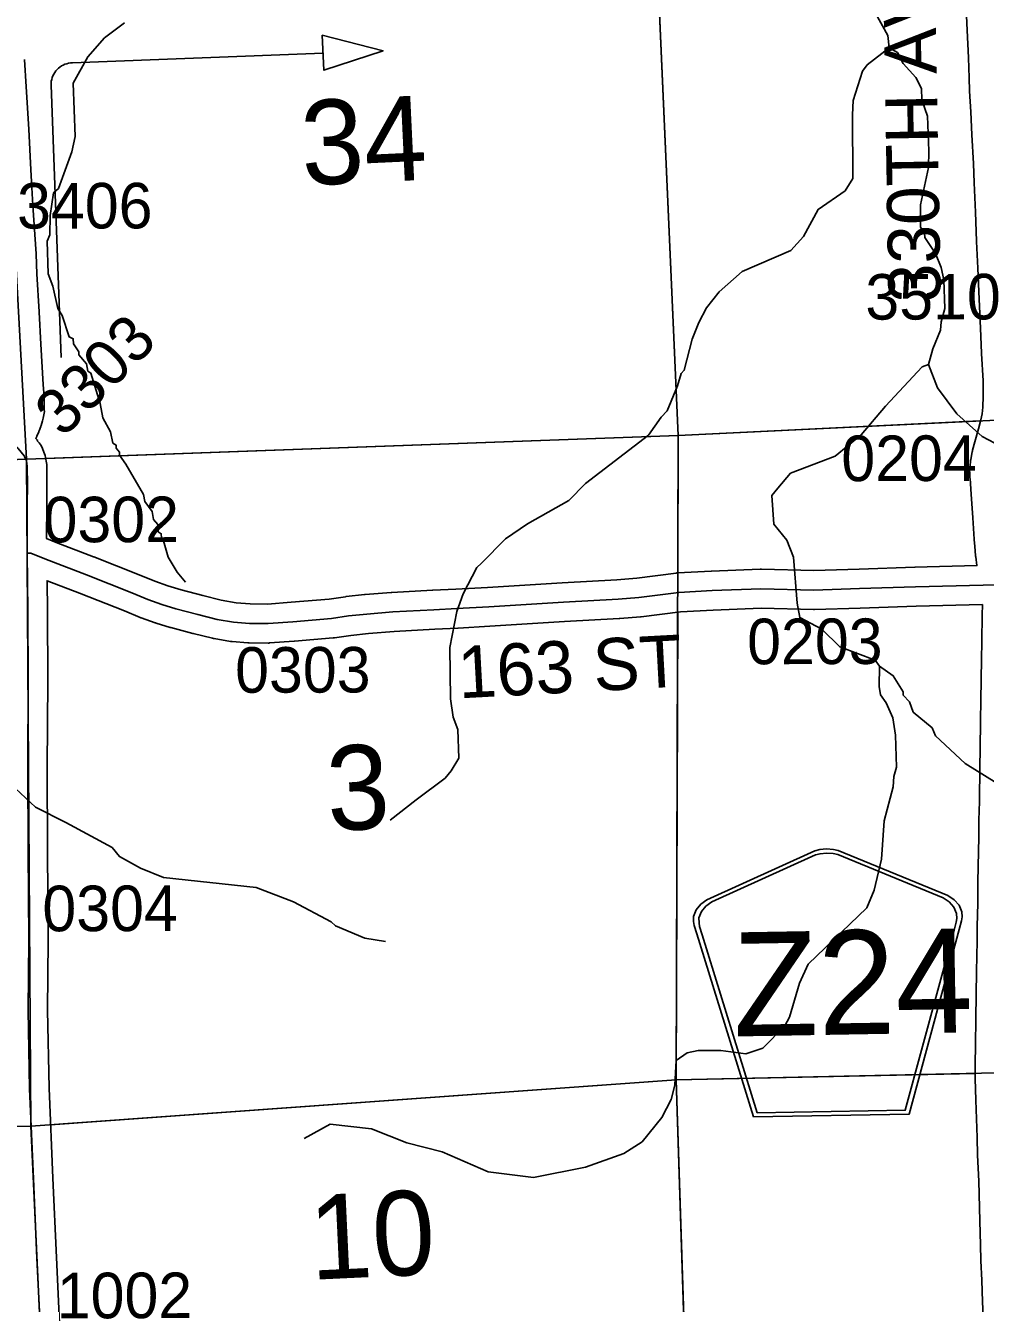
# Model space of a CAD drawing. Extents: x 128.7 to 185.5, y -21.4 to 12.6.
# Drawn here: x 154.996 to 156.472, y -2.311 to -0.346 of the extents above; entities that cross this region are included whole.
import ezdxf

# ---------------------------------------------------------------- set-up
doc = ezdxf.new("R2010")
doc.units = 0
for name, color, linetype in [('tdCoDirctArrow', 7, 'Continuous'), ('tdCoHydroRiver', 7, 'Continuous'), ('tdCoSecRdNmbr', 7, 'Continuous'), ('tdCoSecRdTxt', 7, 'Continuous'), ('tdCoSecRteBand', 7, 'Continuous'), ('tdCoSecRteCL', 7, 'Continuous'), ('tdCoSectLine', 7, 'Continuous'), ('tdCoSectLinePart', 7, 'Continuous'), ('tdCoSectNmbr', 7, 'Continuous'), ('tdCoShieldCoRteHrd', 7, 'Continuous'), ('tdCoSurfGravel', 7, 'Continuous'), ('tdCoTwpBndry', 7, 'Continuous'), ('tdCoTwpBndryShd', 7, 'Continuous')]:
    doc.layers.add(name, color=color, linetype=linetype)

msp = doc.modelspace()

# ---------------------------------------------------------------- linework, layer by layer
at = {"layer": 'tdCoDirctArrow'}
msp.add_lwpolyline([(155.4525, -0.361), (155.5459, -0.385), (155.455, -0.4149)], close=True, dxfattribs=at)
msp.add_lwpolyline([(155.0511, -0.8568), (155.0356, -0.4377), (155.0357, -0.4341), (155.0359, -0.4319), (155.0365, -0.429), (155.0373, -0.4262), (155.0383, -0.4235), (155.0396, -0.4209), (155.0411, -0.4184), (155.0429, -0.416), (155.0448, -0.4138), (155.0469, -0.4118), (155.0492, -0.41), (155.0516, -0.4084), (155.0542, -0.407), (155.0569, -0.4058), (155.0596, -0.4049), (155.0625, -0.4042), (155.0654, -0.4038), (155.0683, -0.4037), (155.4538, -0.3888)], dxfattribs=at)
at = {"layer": 'tdCoHydroRiver'}
for points in [[(156.4892, -1.5108), (156.4408, -1.4809), (156.3951, -1.4384), (156.3899, -1.4259), (156.3606, -1.4017), (156.3553, -1.3861), (156.3455, -1.3755), (156.3453, -1.3707), (156.3302, -1.346), (156.3092, -1.331), (156.3025, -1.3218), (156.2481, -1.3016), (156.2203, -1.2742), (156.1865, -1.2565), (156.1826, -1.2345), (156.1769, -1.1637), (156.1665, -1.1372), (156.1467, -1.1127), (156.1435, -1.0686), (156.1526, -1.0573), (156.1723, -1.0345), (156.2408, -1.0083), (156.2806, -0.9753), (156.3185, -0.9314), (156.3747, -0.8709), (156.3841, -0.8675), (156.3911, -0.8435), (156.4027, -0.8147), (156.4038, -0.802), (156.4094, -0.7813), (156.4078, -0.7372), (156.404, -0.7184), (156.3953, -0.6966), (156.3786, -0.6719), (156.3784, -0.6656), (156.3718, -0.6564), (156.3721, -0.6217), (156.3842, -0.5644), (156.3849, -0.5391), (156.383, -0.4856), (156.3742, -0.4606), (156.3736, -0.4433), (156.3651, -0.4262), (156.3454, -0.4048), (156.3369, -0.3878), (156.324, -0.3804), (156.3217, -0.3615), (156.3031, -0.3274)], [(155.2424, -1.202), (155.2292, -1.1866), (155.2157, -1.1635), (155.2085, -1.1385), (155.2052, -1.1338), (155.205, -1.1275), (155.2001, -1.1246), (155.1997, -1.1135), (155.1932, -1.1059), (155.1911, -1.0933), (155.1795, -1.078), (155.1776, -1.067), (155.1506, -1.0206), (155.1407, -1.0067), (155.1405, -1.002), (155.1356, -0.9959), (155.1354, -0.9912), (155.1305, -0.9882), (155.1268, -0.9709), (155.1149, -0.9493), (155.111, -0.9273), (155.0967, -0.8805), (155.0919, -0.8775), (155.0899, -0.8665), (155.0783, -0.8527), (155.0782, -0.848), (155.0698, -0.8357), (155.0696, -0.8278), (155.0631, -0.8249), (155.0525, -0.7921), (155.0458, -0.7813), (155.0382, -0.7469), (155.0313, -0.7282), (155.0295, -0.6777), (155.0338, -0.6681), (155.0343, -0.6381), (155.0394, -0.6032), (155.0471, -0.5966), (155.0672, -0.5406), (155.0726, -0.5168), (155.0697, -0.4348), (155.0919, -0.3946), (155.1177, -0.3652), (155.1484, -0.342)], [(156.324, -0.3804), (156.2902, -0.4068), (156.2827, -0.4166), (156.2685, -0.4613), (156.2677, -0.4834), (156.268, -0.5812), (156.2561, -0.6006), (156.2145, -0.6289), (156.1924, -0.6707), (156.1726, -0.692), (156.098, -0.7246), (156.0628, -0.7559), (156.0432, -0.7803), (156.0314, -0.8028), (156.0212, -0.8284), (156.0088, -0.8762), (156.0042, -0.8811), (155.9986, -0.9002), (155.9826, -0.9387), (155.9735, -0.9485), (155.9539, -0.976), (155.8572, -1.0505), (155.8313, -1.0767), (155.7679, -1.1121), (155.734, -1.1354), (155.6974, -1.173), (155.6898, -1.1796), (155.6691, -1.2198), (155.6591, -1.247), (155.6484, -1.3026), (155.6497, -1.3815), (155.6539, -1.4097), (155.6608, -1.4284), (155.6624, -1.4726), (155.6505, -1.4919), (155.6414, -1.5033), (155.5968, -1.5365), (155.5569, -1.5679)], [(156.5056, -0.9988), (156.4669, -0.9781), (156.4278, -0.9432), (156.398, -0.9033), (156.3841, -0.8675)], [(156.3092, -1.331), (156.3087, -1.3626), (156.3107, -1.3751), (156.3191, -1.3875), (156.3294, -1.4108), (156.3335, -1.4374), (156.3352, -1.4863), (156.331, -1.5007), (156.33, -1.5165), (156.3161, -1.5691), (156.3119, -1.6276), (156.301, -1.6753), (156.2893, -1.7026), (156.1993, -1.7895), (156.1862, -1.8183), (156.1707, -1.871), (156.1633, -1.8839), (156.1298, -1.9182), (156.1033, -1.9271), (156.0652, -1.9221), (156.0305, -1.9218), (156.0133, -1.9256), (155.9963, -1.9372), (155.9945, -1.9752), (155.989, -1.9974), (155.9742, -2.0248), (155.944, -2.0622), (155.9162, -2.0806), (155.857, -2.1016), (155.7771, -2.1171), (155.7073, -2.1086), (155.6368, -2.0779), (155.5826, -2.0641), (155.5282, -2.0424), (155.4648, -2.0352), (155.4246, -2.0572)], [(155.5494, -1.7544), (155.5177, -1.7492), (155.4728, -1.7303), (155.4663, -1.7242), (155.4083, -1.6932), (155.3508, -1.6715), (155.2082, -1.6561), (155.1729, -1.6416), (155.1407, -1.6238), (155.1292, -1.6101), (155.0583, -1.5716), (155.0117, -1.548), (154.9807, -1.5191)]]:
    msp.add_lwpolyline(points, dxfattribs=at)
at = {"layer": 'tdCoSecRteBand'}
for points in [[(154.9949, -0.3984), (154.9973, -0.4403), (155.0013, -0.5057), (155.0013, -0.5058), (155.0013, -0.506), (155.0028, -0.5365), (155.0028, -0.5366), (155.0029, -0.5368), (155.0042, -0.568), (155.0059, -0.5951), (155.0059, -0.5951), (155.0059, -0.5951), (155.0077, -0.6231), (155.0105, -0.6676), (155.0124, -0.6971), (155.0125, -0.6975), (155.0125, -0.698), (155.0136, -0.7282), (155.0171, -0.7866), (155.0171, -0.7867), (155.0171, -0.7868), (155.0198, -0.8362), (155.0235, -0.8983), (155.0249, -0.9169), (155.025, -0.918), (155.025, -0.9191), (155.0251, -0.937), (155.0252, -0.9396), (155.0247, -0.9422), (155.0234, -0.9501), (155.023, -0.9521), (155.0224, -0.9541), (155.0203, -0.9609), (155.02, -0.9617), (155.0198, -0.9625), (155.0172, -0.9692), (155.0169, -0.97), (155.0166, -0.9708), (155.0137, -0.9773), (155.0134, -0.9781), (155.013, -0.9789), (155.0119, -0.981), (155.0148, -0.9836), (155.0139, -0.9845), (155.017, -0.988), (155.0203, -0.9918), (155.0222, -0.9966), (155.0227, -0.998), (155.0254, -1.0047), (155.0264, -1.0075), (155.027, -1.0103), (155.0285, -1.0185), (155.0289, -1.021), (155.0289, -1.0236), (155.0292, -1.0524), (155.0292, -1.0527), (155.0292, -1.053), (155.0289, -1.0825), (155.0287, -1.135), (155.0436, -1.141), (155.1008, -1.1628), (155.101, -1.1629), (155.1012, -1.163), (155.1707, -1.1906), (155.1709, -1.1907), (155.1711, -1.1908), (155.1948, -1.2006), (155.2152, -1.2077), (155.2357, -1.214), (155.2687, -1.2227), (155.2972, -1.2298), (155.3199, -1.2336), (155.3418, -1.2354), (155.3683, -1.2356), (155.4047, -1.233), (155.4632, -1.2281), (155.488, -1.2243), (155.4887, -1.2242), (155.4894, -1.2242), (155.5175, -1.2212), (155.5179, -1.2212), (155.5183, -1.2211), (155.5585, -1.2179), (155.5589, -1.2179), (155.5592, -1.2179), (155.6221, -1.2144), (155.6222, -1.2144), (155.6223, -1.2144), (155.658, -1.2127), (155.7066, -1.21), (155.8212, -1.2029), (155.8213, -1.2028), (155.8214, -1.2028), (155.9053, -1.1982), (155.936, -1.1956), (155.9966, -1.188), (155.9977, -1.1879), (155.9988, -1.1878), (156.0503, -1.1851), (156.0505, -1.1851), (156.0507, -1.1851), (156.1257, -1.1821), (156.1266, -1.1821), (156.1276, -1.1821), (156.2081, -1.184), (156.2776, -1.1818), (156.3634, -1.1791), (156.3635, -1.1791), (156.3635, -1.1791), (156.4589, -1.1766), (156.4569, -1.1629), (156.4568, -1.162), (156.4567, -1.1612), (156.4555, -1.1471), (156.4546, -1.1364), (156.4545, -1.136), (156.4545, -1.1357), (156.4525, -1.1029), (156.45, -1.0668), (156.4482, -1.0428), (156.4482, -1.0424), (156.4481, -1.042), (156.4477, -1.0327), (156.4476, -1.0308), (156.4478, -1.0289), (156.4488, -1.0166), (156.4489, -1.015), (156.4493, -1.0134), (156.4515, -1.0016), (156.4518, -1.0004), (156.4521, -0.9992), (156.4558, -0.9862), (156.461, -0.9664), (156.4647, -0.9523), (156.4666, -0.943), (156.468, -0.9331), (156.4685, -0.9163), (156.4684, -0.8925), (156.4658, -0.8505), (156.4658, -0.8502), (156.4658, -0.8499), (156.4643, -0.8116), (156.4624, -0.7669), (156.4604, -0.7191), (156.4583, -0.6784), (156.4583, -0.6782), (156.4583, -0.678), (156.4566, -0.6331), (156.4545, -0.5881), (156.4545, -0.588), (156.4545, -0.588), (156.4533, -0.5583), (156.451, -0.5145), (156.4492, -0.4789), (156.4492, -0.4789), (156.4492, -0.4789), (156.4476, -0.4469), (156.4475, -0.4467), (156.4475, -0.4464), (156.4469, -0.4266), (156.4456, -0.3958), (156.4436, -0.3536), (156.4436, -0.3535), (156.4436, -0.3533), (156.4423, -0.3202)], [(156.4682, -2.3291), (156.4673, -2.3088), (156.4673, -2.3086), (156.4673, -2.3084), (156.4664, -2.2749), (156.465, -2.2456), (156.465, -2.2452), (156.4649, -2.2447), (156.4644, -2.2208), (156.4635, -2.1843), (156.4622, -2.1428), (156.4615, -2.1227), (156.4599, -2.0831), (156.4598, -2.083), (156.4598, -2.0828), (156.459, -2.0557), (156.457, -1.9985), (156.457, -1.9983), (156.457, -1.9981), (156.4563, -1.9654), (156.4562, -1.9652), (156.4562, -1.9649), (156.4561, -1.9441), (156.4561, -1.9438), (156.4561, -1.9436), (156.4565, -1.9134), (156.4565, -1.9134), (156.4565, -1.9134), (156.457, -1.8734), (156.457, -1.8733), (156.457, -1.8733), (156.4577, -1.8361), (156.4582, -1.8005), (156.4582, -1.8005), (156.4582, -1.8004), (156.459, -1.7536), (156.459, -1.7536), (156.459, -1.7536), (156.4594, -1.7315), (156.4594, -1.7315), (156.4594, -1.7315), (156.4601, -1.6957), (156.4603, -1.6636), (156.4603, -1.6634), (156.4603, -1.6633), (156.4607, -1.6392), (156.4607, -1.6391), (156.4607, -1.6389), (156.4618, -1.5936), (156.4619, -1.5688), (156.4619, -1.5685), (156.4619, -1.5681), (156.4626, -1.5394), (156.4632, -1.4856), (156.4632, -1.4854), (156.4632, -1.4852), (156.4638, -1.459), (156.4642, -1.4145), (156.4642, -1.4144), (156.4642, -1.4143), (156.4648, -1.3842), (156.4651, -1.3513), (156.4651, -1.3511), (156.4651, -1.3509), (156.4659, -1.3208), (156.4662, -1.2931), (156.4662, -1.293), (156.4662, -1.2929), (156.4671, -1.2528), (156.4672, -1.2365), (156.3652, -1.2391), (156.2795, -1.2418), (156.2092, -1.244), (156.2083, -1.2441), (156.2075, -1.244), (156.1271, -1.2421), (156.0533, -1.245), (156.003, -1.2477), (155.9429, -1.2552), (155.9423, -1.2552), (155.9417, -1.2553), (155.9099, -1.258), (155.9095, -1.258), (155.909, -1.2581), (155.8248, -1.2627), (155.7102, -1.2699), (155.7101, -1.2699), (155.71, -1.2699), (155.6612, -1.2726), (155.6611, -1.2726), (155.661, -1.2726), (155.6253, -1.2743), (155.5629, -1.2778), (155.5234, -1.2809), (155.4964, -1.2838), (155.4712, -1.2876), (155.4702, -1.2878), (155.4691, -1.2878), (155.4095, -1.2928), (155.4093, -1.2928), (155.4091, -1.2928), (155.3714, -1.2955), (155.3702, -1.2956), (155.369, -1.2956), (155.3402, -1.2953), (155.3391, -1.2953), (155.338, -1.2952), (155.3138, -1.2933), (155.3126, -1.2932), (155.3113, -1.293), (155.2862, -1.2888), (155.285, -1.2886), (155.2839, -1.2883), (155.254, -1.2809), (155.2538, -1.2809), (155.2536, -1.2808), (155.2198, -1.2719), (155.2193, -1.2718), (155.2187, -1.2716), (155.197, -1.2649), (155.1964, -1.2647), (155.1958, -1.2645), (155.1741, -1.2569), (155.1733, -1.2566), (155.1726, -1.2563), (155.1484, -1.2463), (155.0792, -1.2188), (155.0294, -1.1998), (155.0299, -1.2464), (155.0299, -1.2465), (155.0299, -1.2466), (155.0304, -1.3529), (155.0304, -1.3531), (155.0304, -1.3532), (155.0297, -1.487), (155.0302, -1.6143), (155.0312, -1.7524), (155.0312, -1.7526), (155.0312, -1.7528), (155.0302, -1.8599), (155.0326, -1.9798), (155.0383, -2.1182), (155.0437, -2.24), (155.0491, -2.3524)]]:
    msp.add_lwpolyline(points, dxfattribs=at)
at = {"layer": 'tdCoSecRteCL'}
for points in [[(154.9989, -1.1572), (154.9987, -1.1407), (154.9989, -1.0823), (154.9992, -1.0527), (154.9989, -1.0238), (154.9975, -1.0157), (154.9948, -1.009), (154.9942, -1.0076), (154.9849, -0.9967), (154.9724, -0.9857)], [(155.0268, -2.5339), (155.0263, -2.5235), (155.0233, -2.4554), (155.0192, -2.3538), (155.0137, -2.2413), (155.0083, -2.1195), (155.0026, -1.9807), (155.0002, -1.8601), (155.0012, -1.7526), (155.0002, -1.6145), (154.9997, -1.487), (155.0004, -1.3531), (154.9999, -1.2468), (154.9989, -1.1572)], [(154.9989, -1.1572), (155.0045, -1.1573), (155.0107, -1.16), (155.0326, -1.1689), (155.0901, -1.1909), (155.1596, -1.2185), (155.1841, -1.2286), (155.2058, -1.2362), (155.2275, -1.2429), (155.2613, -1.2518), (155.2911, -1.2592), (155.3162, -1.2634), (155.3404, -1.2653), (155.3693, -1.2656), (155.407, -1.2629), (155.4667, -1.258), (155.4926, -1.254), (155.5207, -1.251), (155.5609, -1.2478), (155.6238, -1.2444), (155.6595, -1.2427), (155.7083, -1.2399), (155.823, -1.2328), (155.9074, -1.2281), (155.9392, -1.2254), (156.0003, -1.2178), (156.0519, -1.215), (156.1268, -1.2121), (156.2082, -1.2141), (156.2785, -1.2118), (156.3643, -1.2091), (156.4684, -1.2064), (156.4952, -1.2059)]]:
    msp.add_lwpolyline(points, dxfattribs=at)
at = {"layer": 'tdCoSectLine'}
for points in [[(155.9554, 0.0201), (155.9997, -0.9764)], [(154.9436, -0.0196), (154.9975, -1.0131)], [(155.9997, -0.9764), (157.0004, -0.9281)], [(154.9975, -1.0131), (155.9997, -0.9764)], [(155.9997, -0.9764), (155.9967, -1.9672)], [(154.0014, -1.05), (154.9975, -1.0131)], [(154.9975, -1.0131), (155.0045, -2.0384)], [(155.9967, -1.9672), (156.9821, -1.9458)], [(155.0045, -2.0384), (155.9967, -1.9672)], [(155.9967, -1.9672), (156.0288, -2.9824)], [(154.0196, -2.0568), (155.0045, -2.0384)], [(155.0045, -2.0384), (155.0505, -3.0326)]]:
    msp.add_lwpolyline(points, dxfattribs=at)
at = {"layer": 'tdCoSectLinePart'}
for points in [[(155.9667, -0.234), (155.9997, -0.9764)], [(155.9997, -0.9764), (156.4634, -0.954)], [(155.0268, -1.0121), (155.9997, -0.9764)], [(155.9997, -0.9764), (155.9991, -1.1878)], [(155.9989, -1.2481), (155.9967, -1.9672)], [(155.9967, -1.9672), (156.456, -1.9572)], [(155.0347, -2.0363), (155.9967, -1.9672)], [(155.9967, -1.9672), (156.0117, -2.4417)]]:
    msp.add_lwpolyline(points, dxfattribs=at)
at = {"layer": 'tdCoShieldCoRteHrd'}
for points in [[(156.1151, -2.0242), (156.0283, -1.7428), (156.0242, -1.7297), (156.0233, -1.7239), (156.0232, -1.716), (156.0273, -1.7057), (156.0344, -1.697), (156.0438, -1.6902), (156.2098, -1.6149), (156.2173, -1.6132), (156.2277, -1.6121), (156.2382, -1.6128), (156.2457, -1.6143), (156.4142, -1.6837), (156.4239, -1.6902), (156.4313, -1.6986), (156.4357, -1.7088), (156.4359, -1.7167), (156.4353, -1.7225), (156.4316, -1.7358), (156.3546, -2.0201)], [(156.1209, -2.0178), (156.0364, -1.744), (156.0324, -1.7314), (156.0316, -1.7258), (156.0315, -1.7183), (156.0354, -1.7083), (156.0422, -1.7), (156.0513, -1.6935), (156.2107, -1.6212), (156.2178, -1.6195), (156.2278, -1.6185), (156.2378, -1.6192), (156.2451, -1.6206), (156.4069, -1.6872), (156.4162, -1.6935), (156.4233, -1.7015), (156.4275, -1.7113), (156.4277, -1.7189), (156.4271, -1.7245), (156.4236, -1.7372), (156.3486, -2.0138)]]:
    msp.add_lwpolyline(points, close=True, dxfattribs=at)
at = {"layer": 'tdCoSurfGravel'}
for points in [[(154.9989, -1.1572), (154.9987, -1.1407), (154.9989, -1.0823), (154.9992, -1.0527), (154.9989, -1.0238), (154.9975, -1.0157), (154.9948, -1.009)], [(155.0192, -2.3538), (155.0137, -2.2413), (155.0083, -2.1195), (155.0026, -1.9807), (155.0002, -1.8601), (155.0012, -1.7526), (155.0002, -1.6145), (154.9997, -1.487), (155.0004, -1.3531), (154.9999, -1.2468), (154.9989, -1.1572)], [(154.9989, -1.1572), (155.0045, -1.1573), (155.0107, -1.16), (155.0326, -1.1689), (155.0901, -1.1909), (155.1596, -1.2185), (155.1841, -1.2286), (155.2058, -1.2362), (155.2275, -1.2429), (155.2613, -1.2518), (155.2911, -1.2592), (155.3162, -1.2634), (155.3404, -1.2653), (155.3693, -1.2656), (155.407, -1.2629), (155.4667, -1.258), (155.4926, -1.254), (155.5207, -1.251), (155.5609, -1.2478), (155.6238, -1.2444), (155.6595, -1.2427), (155.7083, -1.2399), (155.823, -1.2328), (155.9074, -1.2281), (155.9392, -1.2254), (156.0003, -1.2178), (156.0519, -1.215), (156.1268, -1.2121), (156.2082, -1.2141), (156.2785, -1.2118), (156.3643, -1.2091), (156.4684, -1.2064), (156.4952, -1.2059)]]:
    msp.add_lwpolyline(points, dxfattribs=at)
at = {"layer": 'tdCoTwpBndry'}
msp.add_lwpolyline([(155.0279, -1.012), (155.9997, -0.9764), (156.4639, -0.954)], dxfattribs=at)
at = {"layer": 'tdCoTwpBndryShd'}
msp.add_lwpolyline([(152.9972, -1.0884), (154.0014, -1.05), (154.9975, -1.0131), (155.9997, -0.9764), (157.0004, -0.9281), (157.999, -0.8918), (158.9925, -0.8491), (159.995, -0.8004), (160.9943, -0.7775), (161.9932, -0.7415), (162.9929, -0.6989), (163.9902, -0.6705), (164.9839, -0.6303), (165.9816, -0.5867), (166.9844, -0.544), (167.9882, -0.5033), (168.982, -0.4705), (169.9782, -0.4328), (170.9728, -0.3985), (171.7607, -0.3736)], dxfattribs=at)

# ---------------------------------------------------------------- texts
at = {"layer": 'tdCoSecRdNmbr'}
for s, rotation, p in [('3406', 0.1171, (154.9833, -0.6585)), ('3510', 0.1181, (156.2873, -0.7984)), ('3303', 45.1166, (155.054, -0.9814)), ('0204', 0.1179, (156.2504, -1.0467)), ('0302', 0.1169, (155.024, -1.1408)), ('0203', 0.1177, (156.1056, -1.3282)), ('0303', 0.1172, (155.3185, -1.372)), ('0304', 0.1169, (155.0222, -1.7387)), ('1002', 0.1169, (155.0443, -2.3338))]:
    msp.add_text(s, height=0.07, rotation=rotation, dxfattribs=at).set_placement(p)
at = {"layer": 'tdCoSecRdTxt'}
for s, rotation, p in [('330TH AVE', 91, (156.4032, -0.7712)), ('163 ST', 3.0693, (155.6629, -1.3807))]:
    msp.add_text(s, height=0.08, rotation=rotation, dxfattribs=at).set_placement(p)
at = {"layer": 'tdCoSectNmbr'}
for s, p in [('34', (155.4224, -0.5922)), ('3', (155.4618, -1.5846)), ('10', (155.4352, -2.2746))]:
    msp.add_text(s, height=0.13, rotation=2.6696, dxfattribs=at).set_placement(p)
at = {"layer": 'tdCoShieldCoRteHrd'}
msp.add_text('Z24', height=0.16, rotation=1, dxfattribs=at).set_placement((156.0849, -1.9005))

doc.saveas('drawing.dxf')
